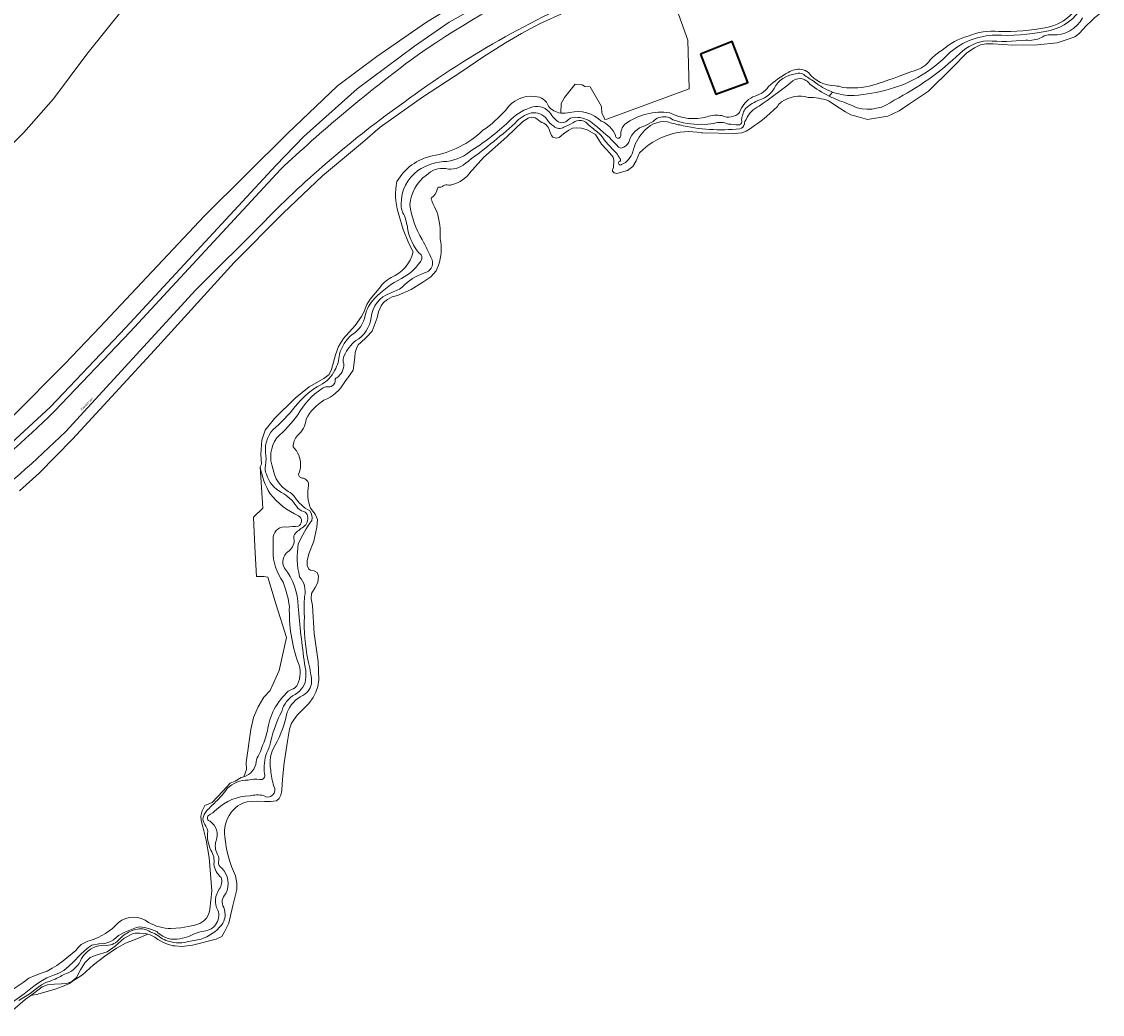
# Model space of a CAD drawing. Header units: metres. Extents: x 197700 to 204338, y 317132 to 325229.
# Tile 463 of 656: x 201650 to 201829, y 318460 to 318624. Entities that reach past the tile are written whole.
import ezdxf
from ezdxf.enums import TextEntityAlignment as Align

# ---------------------------------------------------------------- set-up
doc = ezdxf.new("R2010")
doc.units = ezdxf.units.M
for name, color, linetype, lineweight in [('B-WE-GR-BEPLANTING_CULTUUR_BOSPLANTSOEN-GV', 90, 'Continuous', 18), ('B-WE-GR-BOS_LOOF-GV', 40, 'Continuous', 13), ('B-WE-GR-GRAS-GV', 60, 'Continuous', 13), ('B-WE-IE-TERREINAFSCHEIDING_KUNSTMATIG_HEKWERK-G', 20, 'IE-TERREINAFSCHEIDING-KUNSTMATIG', 18), ('B-WE-OG-BEBOUWING-GV', 7, 'Continuous', 35), ('B-WE-OG-TERREIN_CULTUURSCHEIDING-GV', 7, 'Continuous', 18), ('B-WE-OG-TERREIN_ERF-GV', 7, 'Continuous', 18), ('B-WE-OG-TOPOGRAFIE-T18', 10, 'Continuous', 18), ('B-WE-OG-WATER-GV', 130, 'Continuous', 18), ('B-WE-OG-WATER_GREPPEL-GV', 160, 'Continuous', 18), ('B-WE-OG-WATER_SLOOT-GV', 120, 'Continuous', 18), ('B-WE-VH-VERHARDING_ASFALT-GV', 252, 'Continuous', 18)]:
    doc.layers.add(name, color=color, linetype=linetype, lineweight=lineweight)
doc.styles.add('NLCS-ISO-M200-T18', font='NLCS-ISO.ttf', dxfattribs={"height": 0.36})
doc.linetypes.add('IE-TERREINAFSCHEIDING-KUNSTMATIG', pattern='A,4,[82,NLCS.SHX,S=0.75,R=90,X=0,Y=0],4,-2', length=10)

msp = doc.modelspace()

# ---------------------------------------------------------------- linework, layer by layer
at = {"layer": 'B-WE-GR-BEPLANTING_CULTUUR_BOSPLANTSOEN-GV'}
for points in [[(201648.708, 318558.966), (201657.428, 318567.706), (201663.257, 318573.818), (201680.572, 318592.255), (201694.369, 318605.914), (201702.622, 318613.803), (201709.134, 318618.665), (201717.384, 318624.341), (201726.218, 318629.727)], [(201726.218, 318629.727), (201717.384, 318624.341), (201709.134, 318618.665), (201702.622, 318613.803), (201694.369, 318605.914), (201680.572, 318592.255), (201663.257, 318573.818), (201657.428, 318567.706), (201648.708, 318558.966)], [(201646.32, 318552.597), (201655.046, 318560.581), (201667.553, 318573.738), (201692.439, 318600.614), (201697.076, 318605.392), (201705.897, 318613.296), (201715.39, 318620.381), (201721.17, 318624.312), (201728.786, 318628.64)], [(201667.38, 318626.902), (201661.077, 318619.022), (201655.546, 318611.616), (201650.631, 318606.066), (201646.385, 318601.824)]]:
    msp.add_lwpolyline(points, dxfattribs=at)
at = {"layer": 'B-WE-GR-BOS_LOOF-GV'}
for points in [[(201689.82, 318550.644), (201690.265, 318543.806), (201688.722, 318542.306), (201688.957, 318537.4), (201689.192, 318532.494), (201690.413, 318532.498), (201691.099, 318532.374), (201692.466, 318527.784), (201694.159, 318522.387), (201692.995, 318516.883), (201691.486, 318513.606), (201690.42, 318512.48), (201689.477, 318510.866), (201688.695, 318509.095), (201688.274, 318507.144), (201687.509, 318501.654), (201687.56, 318500.51), (201687.1, 318499.31)], [(201691.948, 318536.759), (201691.982, 318539.041)]]:
    msp.add_lwpolyline(points, dxfattribs=at)
for points in [[(201691.464, 318546.197, -0.0947186), (201689.82, 318550.644)], [(201696.18, 318542.547, -0.1210115), (201691.464, 318546.197)], [(201696.128, 318540.8, 0.5975612), (201696.18, 318542.547)], [(201691.982, 318539.041, -0.4460552), (201694.226, 318540.645)], [(201694.226, 318540.645, -0.0362085), (201696.128, 318540.8)], [(201693.635, 318531.551, -0.1605384), (201691.948, 318536.759)], [(201694.663, 318527.502, 0.0545197), (201693.635, 318531.551)], [(201696.098, 318518.241, -0.0923311), (201694.663, 318527.502)], [(201696.023, 318514.606, 0.2104839), (201696.098, 318518.241)], [(201695.332, 318513.878, 0.1375317), (201696.023, 318514.606)], [(201691.026, 318506.891, -0.1802471), (201694.466, 318513.462)], [(201694.466, 318513.462, -0.0596049), (201695.332, 318513.878)], [(201689.645, 318503.033, 0.0352946), (201691.026, 318506.891)], [(201689.176, 318501.749, -0.1441879), (201689.645, 318503.033)], [(201687.1, 318499.31, 0.3061334), (201689.176, 318501.749)]]:
    msp.add_lwpolyline(points, format="xyb", dxfattribs=at)
at = {"layer": 'B-WE-GR-GRAS-GV'}
for points in [[(201739.63, 318609.274), (201739.716, 318610.854), (201740.27, 318611.871), (201741.164, 318612.96), (201742.057, 318614.049), (201743.168, 318613.965), (201743.615, 318613.676), (201744.527, 318613.615), (201746.38, 318610.353), (201746.48, 318609.283), (201746.721, 318608.757), (201746.961, 318608.231), (201746.976, 318608.208), (201747.306, 318608.26), (201760.932, 318613.288), (201760.728, 318621.341), (201756.533, 318633.108)], [(201740.29, 318625.927), (201736.128, 318624.05), (201733.13, 318622.467), (201730.51, 318620.908), (201726.735, 318618.557), (201723.242, 318616.175), (201716.7, 318611.888), (201709.726, 318606.928), (201706.754, 318604.384), (201700.143, 318598.858), (201693.621, 318592.713), (201685.528, 318584.509), (201672.297, 318570.015), (201658.72, 318555.249), (201653.173, 318549.596), (201649.944, 318546.672)], [(201715.173, 318586.27), (201714.463, 318587.658), (201713.518, 318589.968), (201712.717, 318592.805)], [(201675.028, 318474.144), (201676.67, 318474.262), (201677.902, 318474.464), (201678.987, 318474.718), (201679.805, 318474.995), (201680.466, 318475.406), (201680.905, 318475.896), (201681.283, 318476.577), (201681.474, 318477.305), (201681.795, 318480.4), (201681.386, 318485.913), (201680.858, 318488.785), (201680.298, 318491.003), (201680.026, 318492.043), (201680.003, 318492.793), (201680.226, 318493.68), (201680.643, 318494.558), (201681.854, 318495.03), (201683.641, 318496.892), (201684.863, 318498.218), (201685.651, 318498.569), (201686.648, 318499.19), (201687.1, 318499.31), (201687.56, 318500.51), (201687.509, 318501.654), (201688.274, 318507.144), (201688.695, 318509.095), (201689.477, 318510.866), (201690.42, 318512.48), (201691.486, 318513.606), (201692.995, 318516.883), (201694.159, 318522.387), (201692.466, 318527.784), (201691.099, 318532.374), (201690.413, 318532.498), (201689.192, 318532.494), (201688.957, 318537.4), (201688.722, 318542.306), (201690.265, 318543.806), (201689.82, 318550.644), (201690.057, 318551.118), (201689.929, 318552.749), (201690.082, 318555.099), (201690.672, 318556.718), (201692.173, 318558.671), (201695.598, 318562.041), (201697.923, 318563.909), (201700.37, 318565.298), (201701.249, 318565.976), (201701.634, 318566.801), (201702.31, 318569.212), (201702.797, 318570.576), (201703.643, 318571.942), (201705.545, 318574.096), (201706.614, 318575.583), (201707, 318576.304), (201707.236, 318576.838), (201707.478, 318577.569), (201708.064, 318578.411), (201709.543, 318580.229)], [(201647.216, 318462.997), (201650.53, 318465.227), (201651.487, 318465.902), (201652.501, 318466.371), (201653.519, 318466.736), (201654.51, 318467.116), (201655.326, 318467.567), (201656.092, 318468.026), (201657.173, 318468.79), (201659.246, 318470.538), (201659.682, 318471.044), (201660.064, 318471.431)]]:
    msp.add_lwpolyline(points, dxfattribs=at)
for points in [[(201730.548, 318609.775, -0.288121), (201735.368, 318612.018)], [(201735.368, 318612.018, -0.323972), (201737.591, 318610.396)], [(201726.738, 318606.419, 0.0591079), (201730.548, 318609.775)], [(201737.591, 318610.396, 0.176406), (201739.63, 318609.274)], [(201718.322, 318602.169, 0.1506479), (201726.738, 318606.419)], [(201712.5, 318597.927, -0.2156401), (201718.322, 318602.169)], [(201712.717, 318592.805, -0.1313733), (201712.5, 318597.927)], [(201711.522, 318582.027, 0.2494838), (201715.173, 318586.27)], [(201709.543, 318580.229, -0.1187452), (201711.522, 318582.027)], [(201661.621, 318472.191, 0.1362719), (201666.336, 318475.163)], [(201666.336, 318475.163, -0.3512159), (201671.313, 318475.163)], [(201671.313, 318475.163, 0.1199866), (201675.028, 318474.144)], [(201660.064, 318471.431, -0.0084275), (201660.256, 318471.55)], [(201660.256, 318471.55, -0.050718), (201661.621, 318472.191)]]:
    msp.add_lwpolyline(points, format="xyb", dxfattribs=at)
msp.add_lwpolyline([(201657.052, 318464.551), (201658.231, 318465.051), (201658.678, 318465.371), (201659.125, 318465.691), (201660.373, 318466.471), (201662.206, 318468.145), (201664.09, 318469.574), (201665.999, 318470.88), (201666.747, 318471.296), (201667.495, 318471.713), (201669.399, 318472.44), (201671.218, 318473.228), (201670.747, 318473.356), (201669.812, 318473.404), (201669.11, 318473.359), (201668.761, 318473.337), (201667.252, 318472.559), (201665.778, 318471.228), (201664.482, 318470.298), (201662.619, 318469.761), (201661.628, 318469.329), (201660.743, 318468.468), (201660.044, 318467.313), (201659.371, 318466.059), (201658.575, 318465.385), (201657.763, 318465.032), (201656.873, 318464.982), (201655.705, 318464.942), (201654.582, 318464.803), (201653.655, 318464.504), (201652.467, 318463.564), (201651.793, 318463.063), (201652.946, 318463.281), (201655.861, 318464.096)], close=True, dxfattribs=at)
at = {"layer": 'B-WE-IE-TERREINAFSCHEIDING_KUNSTMATIG_HEKWERK-G'}
for points in [[(201736.128, 318624.05), (201740.29, 318625.927)], [(201733.13, 318622.467), (201736.128, 318624.05)], [(201730.51, 318620.908), (201733.13, 318622.467)], [(201726.735, 318618.557), (201730.51, 318620.908)], [(201723.242, 318616.175), (201726.735, 318618.557)], [(201716.7, 318611.888), (201723.242, 318616.175)], [(201709.726, 318606.928), (201716.7, 318611.888)], [(201706.754, 318604.384), (201709.726, 318606.928)], [(201700.143, 318598.858), (201706.754, 318604.384)], [(201693.621, 318592.713), (201700.143, 318598.858)], [(201685.528, 318584.509), (201693.621, 318592.713)], [(201672.297, 318570.015), (201685.528, 318584.509)], [(201658.72, 318555.249), (201672.297, 318570.015)], [(201653.173, 318549.596), (201658.72, 318555.249)], [(201649.944, 318546.672), (201653.173, 318549.596)]]:
    msp.add_lwpolyline(points, dxfattribs=at)
at = {"layer": 'B-WE-OG-BEBOUWING-GV'}
msp.add_lwpolyline([(201762.831, 318619.061), (201765.368, 318612.385), (201770.666, 318614.36), (201768.048, 318621.125)], close=True, dxfattribs=at)
at = {"layer": 'B-WE-OG-TERREIN_CULTUURSCHEIDING-GV'}
for points in [[(201714.623, 318617.942, -0.0552315), (201738.963, 318631.764)], [(201746.291, 318629.628, 0.060097), (201713.619, 318611.039)], [(201693.173, 318599.935, -0.0268822), (201714.623, 318617.942)], [(201713.619, 318611.039, 0.044306), (201690.513, 318591.332)], [(201622.606, 318534.591, 0.0626258), (201655.747, 318559.868)], [(201657.55, 318556.478, -0.0651901), (201624.701, 318531.57)]]:
    msp.add_lwpolyline(points, format="xyb", dxfattribs=at)
for points in [[(201728.786, 318628.64), (201721.17, 318624.312), (201715.39, 318620.381), (201705.897, 318613.296), (201697.076, 318605.392), (201692.439, 318600.614), (201667.553, 318573.738), (201655.046, 318560.581), (201646.32, 318552.597), (201634.595, 318543.484), (201622.103, 318535.456), (201620.682, 318534.649), (201603.992, 318526.212), (201586.614, 318519.3), (201583.006, 318518.151), (201564.359, 318513.292), (201545.352, 318510.118), (201544.741, 318510.011), (201545.056, 318509.641), (201545.806, 318509.167)], [(201646.385, 318601.824), (201650.631, 318606.066), (201655.546, 318611.616), (201661.077, 318619.022), (201667.38, 318626.902)], [(201649.944, 318546.672), (201653.173, 318549.596), (201658.72, 318555.249), (201672.297, 318570.015), (201685.528, 318584.509), (201693.621, 318592.713), (201700.143, 318598.858), (201706.754, 318604.384), (201709.726, 318606.928), (201716.7, 318611.888), (201723.242, 318616.175), (201726.735, 318618.557), (201730.51, 318620.908), (201733.13, 318622.467), (201736.128, 318624.05), (201740.29, 318625.927)], [(201655.747, 318559.868), (201668.278, 318573.049), (201693.173, 318599.935)], [(201690.513, 318591.332), (201679.166, 318579.991), (201657.55, 318556.478)]]:
    msp.add_lwpolyline(points, dxfattribs=at)
at = {"layer": 'B-WE-OG-TERREIN_ERF-GV'}
msp.add_lwpolyline([(201756.533, 318633.108), (201760.728, 318621.341), (201760.932, 318613.288), (201747.306, 318608.26), (201746.976, 318608.208), (201746.961, 318608.231), (201746.721, 318608.757), (201746.48, 318609.283), (201746.38, 318610.353), (201744.527, 318613.615), (201743.615, 318613.676), (201743.168, 318613.965), (201742.057, 318614.049), (201741.164, 318612.96), (201740.27, 318611.871), (201739.716, 318610.854), (201739.63, 318609.274)], dxfattribs=at)
for points in [[(201820.214, 318623.471, 0.1631887), (201824.385, 318625.737)], [(201802.885, 318619.695, -0.1180697), (201807.173, 318622.031)], [(201807.173, 318622.031, -0.1248921), (201812.235, 318622.805)], [(201812.235, 318622.805, 0.0554381), (201820.214, 318623.471)], [(201800.885, 318618.095, -0.0771951), (201802.885, 318619.695)], [(201777.359, 318616.006, -0.1876323), (201779.532, 318616.508)], [(201779.532, 318616.508, -0.1113004), (201780.697, 318615.987)], [(201798.383, 318616.354, 0.1780872), (201800.885, 318618.095)], [(201774.08, 318613.674, -0.061392), (201777.359, 318616.006)], [(201780.697, 318615.987, 0.2305519), (201785.172, 318613.777)], [(201791.375, 318613.877, 0.0112019), (201798.383, 318616.354)], [(201771.508, 318611.983, 0.1878868), (201774.08, 318613.674)], [(201785.172, 318613.777, -0.0870753), (201786.367, 318613.539)], [(201786.367, 318613.539, 0.0990754), (201791.375, 318613.877)], [(201769.284, 318609.392, -0.1845566), (201771.508, 318611.983)], [(201739.63, 318609.274, 0.1138914), (201741.156, 318609.386)], [(201741.156, 318609.386, -0.2505783), (201746.367, 318607.926)], [(201750.29, 318607.426, -0.1975277), (201757.745, 318609.333)], [(201757.745, 318609.333, 0.192175), (201763.894, 318608.647)], [(201766.34, 318608.845, 0.328898), (201769.284, 318609.392)], [(201746.367, 318607.926, -0.2124615), (201748.709, 318605.552)], [(201763.894, 318608.647, -0.1367132), (201766.34, 318608.845)], [(201749.598, 318605.606, -0.2154253), (201750.29, 318607.426)], [(201748.709, 318605.552, 1.0615836), (201749.598, 318605.606)]]:
    msp.add_lwpolyline(points, format="xyb", dxfattribs=at)
at = {"layer": 'B-WE-OG-WATER-GV'}
for points in [[(201778.536, 318615.79, 0.2576627), (201775.04, 318613.326)], [(201777.747, 318614.3, -0.5045384), (201780.951, 318614.039)], [(201780.307, 318615.358, 0.278198), (201778.536, 318615.79)], [(201782.141, 318614.128, 0.0135575), (201780.307, 318615.358)], [(201772.539, 318610.432, 0.012268), (201777.747, 318614.3)], [(201775.04, 318613.326, -0.0409737), (201774.547, 318612.71)], [(201780.951, 318614.039, 0.0458239), (201784.144, 318612.084)], [(201784.701, 318612.762, -0.0716032), (201782.141, 318614.128)], [(201772.641, 318611.493, 0.0956406), (201770.284, 318610.013)], [(201774.547, 318612.71, -0.142412), (201772.641, 318611.493)], [(201735.01, 318610.283, 0.1306702), (201731.397, 318608.224)], [(201732.077, 318607.611, -0.1592939), (201734.78, 318609.304)], [(201734.78, 318609.304, -0.2616244), (201737.341, 318608.276)], [(201737.973, 318609.165, 0.3122539), (201735.01, 318610.283)], [(201770.284, 318610.013, 0.1378772), (201769.9, 318609.244)], [(201770.393, 318608.232, -0.1799251), (201772.539, 318610.432)], [(201723.79, 318600.942, 0.0275863), (201732.077, 318607.611)], [(201731.397, 318608.224, -0.0536626), (201724.924, 318603.135)], [(201737.341, 318608.276, 0.1275854), (201738.502, 318607.085)], [(201738.777, 318608.189, -0.0852489), (201737.973, 318609.165)], [(201740.906, 318608.204, -0.5040049), (201738.777, 318608.189)], [(201740.17, 318606.965, 0.0575503), (201741.635, 318607.669)], [(201742.501, 318608.564, 0.1909172), (201740.906, 318608.204)], [(201741.635, 318607.669, -0.4365743), (201744.33, 318607.207)], [(201745.21, 318607.372, 0.1689944), (201742.501, 318608.564)], [(201753.194, 318605.987, -0.2662054), (201757.337, 318607.839)], [(201754.965, 318607.891, -0.0154547), (201753.566, 318607.142)], [(201755.917, 318608.545, 0.1181662), (201754.965, 318607.891)], [(201758.238, 318608.178, 0.2410182), (201755.917, 318608.545)], [(201757.337, 318607.839, 0.0347565), (201759.347, 318607.298)], [(201762.985, 318607.411, -0.0996609), (201758.238, 318608.178)], [(201765.034, 318607.552, -0.0669815), (201762.985, 318607.411)], [(201767.431, 318607.463, 0.1823544), (201765.034, 318607.552)], [(201769.646, 318607.949, -0.541372), (201769.05, 318607.328)], [(201769.773, 318608.801, 0.1702539), (201769.646, 318607.949)], [(201769.9, 318609.244, -0.0479901), (201769.773, 318608.801)], [(201770.11, 318607.475, -0.1861147), (201770.393, 318608.232)], [(201738.502, 318607.085, 0.3643495), (201740.17, 318606.965)], [(201744.33, 318607.207, -0.0288939), (201746.256, 318605.669)], [(201749.014, 318603.89, 0.0337339), (201745.21, 318607.372)], [(201753.566, 318607.142, 0.2647703), (201751.064, 318604.788)], [(201751.618, 318602.865, -0.1378478), (201753.194, 318605.987)], [(201759.347, 318607.298, 0.0834701), (201769.325, 318606.673)], [(201769.05, 318607.328, -0.0267344), (201767.431, 318607.463)], [(201769.325, 318606.673, 0.3156415), (201770.11, 318607.475)], [(201746.256, 318605.669, 0.0438643), (201748.887, 318602.619)], [(201751.064, 318604.788, -0.1954587), (201750.086, 318603.637)], [(201724.924, 318603.135, -0.1405792), (201720.781, 318601.258)], [(201748.887, 318602.619, -0.0195454), (201749.455, 318601.77)], [(201750.086, 318603.637, -0.5108694), (201749.014, 318603.89)], [(201749.738, 318600.727, 0.2031436), (201751.618, 318602.865)], [(201720.781, 318601.258, 0.14154), (201715.94, 318599.752)], [(201720.585, 318600.082, 0.260739), (201723.79, 318600.942)], [(201749.277, 318601.189, 0.8439868), (201749.738, 318600.727)], [(201749.455, 318601.77, -0.6678764), (201749.277, 318601.189)], [(201715.94, 318599.752, 0.2388192), (201713.178, 318594.224)], [(201714.645, 318594.111, -0.2142353), (201717.368, 318598.992)], [(201717.368, 318598.992, -0.2235413), (201720.585, 318600.082)], [(201713.178, 318594.224, 0.1424587), (201713.738, 318592.23)], [(201716.679, 318588.307, -0.1091334), (201714.645, 318594.111)], [(201713.738, 318592.23, -0.0552941), (201714.311, 318589.909)], [(201714.311, 318589.909, 0.1300973), (201716.187, 318586.051)], [(201718.319, 318584.954, 0.0149866), (201716.679, 318588.307)], [(201716.187, 318586.051, -0.5200307), (201716.326, 318584.595)], [(201716.326, 318584.595, -0.1348859), (201713.252, 318581.883)], [(201717.069, 318582.79, 0.4325076), (201718.319, 318584.954)], [(201713.366, 318580.411, -0.1275987), (201717.069, 318582.79)], [(201713.252, 318581.883, 0.0840979), (201708.732, 318578.484)], [(201708.21, 318575.388, -0.2815717), (201711.362, 318579.455)], [(201711.362, 318579.455, 0.0680818), (201713.366, 318580.411)], [(201708.732, 318578.484, 0.1326963), (201707.202, 318575.741)], [(201707.202, 318575.741, -0.21206), (201705.091, 318572.56)], [(201705.656, 318571.567, 0.2409021), (201708.21, 318575.388)], [(201705.091, 318572.56, 0.1695225), (201702.966, 318569.263)], [(201703.754, 318569.129, -0.0992156), (201705.656, 318571.567)], [(201702.966, 318569.263, -0.1092979), (201702.201, 318566.67)], [(201703.692, 318567.699, -0.2054529), (201703.754, 318569.129)], [(201702.201, 318566.67, -0.1734746), (201699.759, 318564.212)], [(201702.554, 318565.426, 0.2457773), (201703.692, 318567.699)], [(201700.937, 318563.933, 0.4168251), (201702.257, 318564.79)], [(201702.257, 318564.79, -0.4102929), (201702.554, 318565.426)], [(201699.759, 318564.212, 0.0871153), (201696.048, 318561.169)], [(201696.078, 318559.281, -0.1257519), (201700.09, 318563.635)], [(201700.09, 318563.635, -0.1229378), (201700.937, 318563.933)], [(201696.048, 318561.169, -0.0429105), (201692.419, 318557.217)], [(201692.569, 318555.435, 0.0441759), (201696.078, 318559.281)], [(201692.419, 318557.217, 0.2574418), (201690.711, 318553.079)], [(201691.938, 318550.355, -0.2535934), (201692.569, 318555.435)], [(201690.711, 318553.079, -0.074536), (201690.702, 318550.865)], [(201690.702, 318550.865, 0.1961339), (201690.85, 318549.439)], [(201694.481, 318546.569, -0.2203251), (201691.938, 318550.355)], [(201690.85, 318549.439, 0.2126151), (201693.377, 318546.415)], [(201693.377, 318546.415, -0.1210909), (201695.836, 318544.148)], [(201695.547, 318545.63, 0.1100678), (201694.481, 318546.569)], [(201698.026, 318543.352, -0.122595), (201695.547, 318545.63)], [(201695.836, 318544.148, 0.2040672), (201697.058, 318543.255)], [(201697.058, 318543.255, -0.2485347), (201697.677, 318542.524)], [(201698.361, 318541.758, 0.2650048), (201698.026, 318543.352)], [(201696.144, 318537.903, -0.0428138), (201698.361, 318541.758)], [(201697.677, 318542.524, -0.3156621), (201696.977, 318540.707)], [(201695.496, 318539.466, 0.2051639), (201695.457, 318538.497)], [(201696.977, 318540.707, 0.057062), (201695.496, 318539.466)], [(201695.457, 318538.497, -0.2369736), (201694.425, 318536.587)], [(201696.352, 318532.454, -0.1056866), (201696.144, 318537.903)], [(201694.425, 318536.587, 0.3744968), (201693.826, 318533.884)], [(201693.826, 318533.884, -0.1691875), (201696.099, 318527.541)], [(201697.181, 318529.196, 0.2425473), (201696.352, 318532.454)], [(201697.149, 318525.833, -0.0315026), (201697.181, 318529.196)], [(201696.099, 318527.541, 0.0123503), (201697.179, 318518.008)], [(201697.733, 318518.705, -0.0611248), (201697.149, 318525.833)], [(201697.179, 318518.008, -0.0745095), (201697.405, 318515.815)], [(201698.343, 318515.085, 0.0426342), (201697.733, 318518.705)], [(201697.405, 318515.815, -0.2666729), (201695.6, 318512.957)], [(201696.895, 318512.77, 0.26844), (201698.343, 318515.085)], [(201695.6, 318512.957, 0.206009), (201693.386, 318510.115)], [(201694.316, 318509.981, -0.199017), (201696.895, 318512.77)], [(201693.386, 318510.115, 0.0614843), (201691.588, 318505.239)], [(201692.303, 318504.521, 0.0718403), (201694.316, 318509.981)], [(201691.588, 318505.239, -0.0899767), (201690.914, 318503.326)], [(201691.591, 318500.39, -0.201858), (201692.303, 318504.521)], [(201690.914, 318503.326, 0.1226828), (201690.539, 318499.782)], [(201692.098, 318497.737, -0.0769488), (201691.591, 318500.39)], [(201687.824, 318498.762, 0.2061784), (201684.37, 318497.332)], [(201689.75, 318498.873, 0.0928105), (201687.824, 318498.762)], [(201690.539, 318499.782, -0.669094), (201689.75, 318498.873)], [(201684.37, 318497.332, -0.0338301), (201682.435, 318495.127)], [(201690.379, 318496.172, 0.8142311), (201692.098, 318497.737)], [(201682.435, 318495.127, 0.0044682), (201680.976, 318493.697)], [(201682.583, 318493.884, -0.1872015), (201688.086, 318496.12)], [(201688.086, 318496.12, -0.1204137), (201690.379, 318496.172)], [(201680.976, 318493.697, 0.1479253), (201680.307, 318492.355)], [(201681.515, 318491.928, -0.6037445), (201681.228, 318492.867)], [(201681.228, 318492.867, 0.0773235), (201682.583, 318493.884)], [(201680.307, 318492.355, 0.1345386), (201680.829, 318491.107)], [(201680.829, 318491.107, -0.0612493), (201681.141, 318490.273)], [(201682.504, 318488.703, 0.3497973), (201681.515, 318491.928)], [(201681.141, 318490.273, 0.1523623), (201681.666, 318487.151)], [(201682.742, 318486.402, -0.2006586), (201682.504, 318488.703)], [(201681.666, 318487.151, -0.1759577), (201682.143, 318484.797)], [(201682.91, 318485.167, 0.2218328), (201682.742, 318486.402)], [(201682.143, 318484.797, 0.1788479), (201683.335, 318482.622)], [(201683.448, 318484.18, -0.3267337), (201682.91, 318485.167)], [(201684.103, 318479.931, 0.3314588), (201683.448, 318484.18)], [(201683.335, 318482.622, -0.2419257), (201683.045, 318480.687)], [(201683.045, 318480.687, 0.2851315), (201682.788, 318477.212)], [(201683.775, 318477.637, -0.3498116), (201684.103, 318479.931)], [(201682.788, 318477.212, -0.2695919), (201682.39, 318474.753)], [(201683.388, 318474.693, 0.2769602), (201683.775, 318477.637)], [(201666.539, 318472.453, -0.063894), (201667.546, 318473.264)], [(201667.546, 318473.264, -0.0994978), (201669.472, 318474.073)], [(201669.472, 318474.073, -0.1797902), (201671.603, 318473.626)], [(201671.603, 318473.626, 0.0872453), (201672.033, 318473.436)], [(201672.033, 318473.436, -0.1100874), (201673.061, 318472.806)], [(201672.882, 318473.466, -0.0144479), (201672.709, 318473.634)], [(201676.479, 318472.429, -0.2348729), (201672.882, 318473.466)], [(201680.827, 318473.799, 0.1072809), (201678.013, 318472.816)], [(201680.038, 318472.399, 0.1322534), (201683.388, 318474.693)], [(201682.39, 318474.753, -0.2065093), (201680.827, 318473.799)], [(201661.118, 318470.272, -0.2247513), (201664.374, 318471.347)], [(201664.374, 318471.347, 0.2301512), (201666.539, 318472.453)], [(201673.061, 318472.806, 0.0559835), (201674.192, 318472.194)], [(201674.192, 318472.194, 0.1565213), (201677.692, 318471.936)], [(201678.013, 318472.816, 0.007051), (201676.479, 318472.429)], [(201677.692, 318471.936, -0.0017167), (201680.038, 318472.399)], [(201660.211, 318469.213, -0.077717), (201661.118, 318470.272)], [(201657.694, 318466.679, 0.2175755), (201660.211, 318469.213)], [(201654.306, 318465.193, 0.0486197), (201656.705, 318466.211)], [(201656.705, 318466.211, -0.1042918), (201657.694, 318466.679)]]:
    msp.add_lwpolyline(points, format="xyb", dxfattribs=at)
for points in [[(201784.144, 318612.084), (201784.701, 318612.762)], [(201672.709, 318473.634), (201671.796, 318473.997), (201671.289, 318474.186), (201670.659, 318474.328), (201669.859, 318474.44), (201669.312, 318474.339), (201667.382, 318473.556), (201666.339, 318472.993), (201665.499, 318472.302), (201664.92, 318471.927), (201664.094, 318471.685), (201663.1, 318471.626), (201661.908, 318471.379), (201661.39, 318471.046), (201660.742, 318470.5), (201659.978, 318469.82), (201658.878, 318468.653), (201658.118, 318467.917), (201657.288, 318467.211), (201656.427, 318466.741), (201655.566, 318466.409), (201654.471, 318465.958), (201653.4, 318465.362), (201652.508, 318464.79), (201651.799, 318464.212), (201650.687, 318463.35), (201647.235, 318460.852)], [(201649.816, 318462.213), (201651.687, 318463.367), (201652.721, 318464.233), (201653.556, 318464.8), (201654.306, 318465.193)]]:
    msp.add_lwpolyline(points, dxfattribs=at)
at = {"layer": 'B-WE-OG-WATER_GREPPEL-GV'}
for points in [[(201825.592, 318626.124, -0.1970738), (201819.965, 318622.813)], [(201821.137, 318622.213, 0.301921), (201826.113, 318625.081)], [(201811.69, 318622.204, 0.1721544), (201804.184, 318619.341)], [(201819.965, 318622.813, -0.0656462), (201811.69, 318622.204)], [(201819.356, 318621.794, -0.2268029), (201821.137, 318622.213)], [(201805.813, 318619.145, -0.1786565), (201810.346, 318621.257)], [(201810.346, 318621.257, 0.0464836), (201816.758, 318621.355)], [(201816.758, 318621.355, 0.1417575), (201819.356, 318621.794)], [(201794.931, 318611.43, 0.0707732), (201805.813, 318619.145)], [(201804.184, 318619.341, -0.064755), (201798.85, 318615.143)], [(201798.85, 318615.143, -0.1132353), (201787.542, 318612.177)], [(201784.144, 318612.084, 0.0233098), (201785.875, 318611.328)], [(201787.542, 318612.177, -0.0718155), (201784.701, 318612.762)], [(201785.875, 318611.328, -0.0189184), (201788.776, 318610.153)], [(201788.776, 318610.153, 0.237235), (201794.931, 318611.43)]]:
    msp.add_lwpolyline(points, format="xyb", dxfattribs=at)
msp.add_lwpolyline([(201784.701, 318612.762), (201784.144, 318612.084)], dxfattribs=at)
at = {"layer": 'B-WE-OG-WATER_SLOOT-GV'}
for points in [[(201819.965, 318622.813, 0.1970738), (201825.592, 318626.124)], [(201824.385, 318625.737, -0.1631887), (201820.214, 318623.471)], [(201826.279, 318623.224, -0.0339157), (201829.427, 318626.121)], [(201826.113, 318625.081, -0.301921), (201821.137, 318622.213)], [(201807.173, 318622.031, 0.1180697), (201802.885, 318619.695)], [(201804.184, 318619.341, -0.1721544), (201811.69, 318622.204)], [(201812.235, 318622.805, 0.1248921), (201807.173, 318622.031)], [(201811.69, 318622.204, 0.0656462), (201819.965, 318622.813)], [(201820.214, 318623.471, -0.0554381), (201812.235, 318622.805)], [(201821.137, 318622.213, 0.2268029), (201819.356, 318621.794)], [(201810.346, 318621.257, 0.1786565), (201805.813, 318619.145)], [(201816.758, 318621.355, -0.0464836), (201810.346, 318621.257)], [(201819.356, 318621.794, -0.1417575), (201816.758, 318621.355)], [(201805.813, 318619.145, -0.0707732), (201794.931, 318611.43)], [(201798.85, 318615.143, 0.064755), (201804.184, 318619.341)], [(201802.885, 318619.695, 0.0771951), (201800.885, 318618.095)], [(201779.532, 318616.508, 0.1876323), (201777.359, 318616.006)], [(201780.697, 318615.987, 0.1113004), (201779.532, 318616.508)], [(201800.885, 318618.095, -0.1780872), (201798.383, 318616.354)], [(201777.359, 318616.006, 0.061392), (201774.08, 318613.674)], [(201775.04, 318613.326, -0.2576627), (201778.536, 318615.79)], [(201780.951, 318614.039, 0.5045384), (201777.747, 318614.3)], [(201778.536, 318615.79, -0.278198), (201780.307, 318615.358)], [(201780.307, 318615.358, -0.0135575), (201782.141, 318614.128)], [(201785.172, 318613.777, -0.2305519), (201780.697, 318615.987)], [(201787.542, 318612.177, 0.1132353), (201798.85, 318615.143)], [(201798.383, 318616.354, -0.0112019), (201791.375, 318613.877)], [(201774.08, 318613.674, -0.1878868), (201771.508, 318611.983)], [(201777.747, 318614.3, -0.012268), (201772.539, 318610.432)], [(201774.547, 318612.71, 0.0409737), (201775.04, 318613.326)], [(201784.144, 318612.084, -0.0458239), (201780.951, 318614.039)], [(201782.141, 318614.128, 0.0716032), (201784.701, 318612.762)], [(201786.367, 318613.539, 0.0870753), (201785.172, 318613.777)], [(201791.375, 318613.877, -0.0990754), (201786.367, 318613.539)], [(201735.368, 318612.018, 0.288121), (201730.548, 318609.775)], [(201737.591, 318610.396, 0.323972), (201735.368, 318612.018)], [(201771.508, 318611.983, 0.1845566), (201769.284, 318609.392)], [(201770.284, 318610.013, -0.0956406), (201772.641, 318611.493)], [(201772.641, 318611.493, 0.142412), (201774.547, 318612.71)], [(201775.559, 318610.359, -0.1004016), (201776.259, 318611.126)], [(201776.259, 318611.126, -0.2301261), (201780.677, 318611.864)], [(201780.677, 318611.864, -0.0922547), (201784.04, 318611.306)], [(201785.875, 318611.328, -0.0233098), (201784.144, 318612.084)], [(201784.701, 318612.762, 0.0718155), (201787.542, 318612.177)], [(201788.776, 318610.153, 0.0189184), (201785.875, 318611.328)], [(201794.931, 318611.43, -0.237235), (201788.776, 318610.153)], [(201730.548, 318609.775, -0.0591079), (201726.738, 318606.419)], [(201731.397, 318608.224, -0.1306702), (201735.01, 318610.283)], [(201734.78, 318609.304, 0.1592939), (201732.077, 318607.611)], [(201737.341, 318608.276, 0.2616244), (201734.78, 318609.304)], [(201735.01, 318610.283, -0.3122539), (201737.973, 318609.165)], [(201739.63, 318609.274, -0.176406), (201737.591, 318610.396)], [(201741.156, 318609.386, -0.1138914), (201739.63, 318609.274)], [(201746.367, 318607.926, 0.2505783), (201741.156, 318609.386)], [(201757.745, 318609.333, 0.1975277), (201750.29, 318607.426)], [(201763.894, 318608.647, -0.192175), (201757.745, 318609.333)], [(201769.284, 318609.392, -0.328898), (201766.34, 318608.845)], [(201769.9, 318609.244, -0.1378772), (201770.284, 318610.013)], [(201770.392, 318606.301, 0.0586188), (201775.559, 318610.359)], [(201772.539, 318610.432, 0.1799251), (201770.393, 318608.232)], [(201732.077, 318607.611, -0.0275863), (201723.79, 318600.942)], [(201724.924, 318603.135, 0.0536626), (201731.397, 318608.224)], [(201734.449, 318608.517, -0.2234772), (201735.672, 318608.323)], [(201735.672, 318608.323, 0.1081159), (201736.846, 318607.582)], [(201736.846, 318607.582, -0.251489), (201737.856, 318606.191)], [(201738.502, 318607.085, -0.1275854), (201737.341, 318608.276)], [(201737.973, 318609.165, 0.0852489), (201738.777, 318608.189)], [(201738.777, 318608.189, 0.5040049), (201740.906, 318608.204)], [(201741.635, 318607.669, -0.0575503), (201740.17, 318606.965)], [(201740.906, 318608.204, -0.1909172), (201742.501, 318608.564)], [(201744.33, 318607.207, 0.4365743), (201741.635, 318607.669)], [(201742.501, 318608.564, -0.1689944), (201745.21, 318607.372)], [(201748.709, 318605.552, 0.2124615), (201746.367, 318607.926)], [(201757.337, 318607.839, 0.2662054), (201753.194, 318605.987)], [(201753.566, 318607.142, 0.0154547), (201754.965, 318607.891)], [(201754.965, 318607.891, -0.1181662), (201755.917, 318608.545)], [(201755.917, 318608.545, -0.2410182), (201758.238, 318608.178)], [(201759.347, 318607.298, -0.0347565), (201757.337, 318607.839)], [(201758.238, 318608.178, 0.0996609), (201762.985, 318607.411)], [(201762.985, 318607.411, 0.0669815), (201765.034, 318607.552)], [(201766.34, 318608.845, 0.1367132), (201763.894, 318608.647)], [(201765.034, 318607.552, -0.1823544), (201767.431, 318607.463)], [(201769.05, 318607.328, 0.541372), (201769.646, 318607.949)], [(201769.646, 318607.949, -0.1702539), (201769.773, 318608.801)], [(201769.773, 318608.801, 0.0479901), (201769.9, 318609.244)], [(201770.393, 318608.232, 0.1861147), (201770.11, 318607.475)], [(201726.738, 318606.419, -0.1506479), (201718.322, 318602.169)], [(201740.17, 318606.965, -0.3643495), (201738.502, 318607.085)], [(201746.256, 318605.669, 0.0288939), (201744.33, 318607.207)], [(201745.21, 318607.372, -0.0337339), (201749.014, 318603.89)], [(201750.29, 318607.426, 0.2154253), (201749.598, 318605.606)], [(201751.064, 318604.788, -0.2647703), (201753.566, 318607.142)], [(201753.194, 318605.987, 0.1378478), (201751.618, 318602.865)], [(201752.723, 318602.659, -0.2520708), (201762.977, 318606.026)], [(201769.325, 318606.673, -0.0834701), (201759.347, 318607.298)], [(201767.431, 318607.463, 0.0267344), (201769.05, 318607.328)], [(201770.11, 318607.475, -0.3156415), (201769.325, 318606.673)], [(201748.887, 318602.619, -0.0438643), (201746.256, 318605.669)], [(201749.598, 318605.606, -1.0615836), (201748.709, 318605.552)], [(201750.086, 318603.637, 0.1954587), (201751.064, 318604.788)], [(201718.322, 318602.169, 0.2156401), (201712.5, 318597.927)], [(201720.781, 318601.258, 0.1405792), (201724.924, 318603.135)], [(201749.455, 318601.77, 0.0195454), (201748.887, 318602.619)], [(201749.014, 318603.89, 0.5108694), (201750.086, 318603.637)], [(201751.618, 318602.865, -0.2031436), (201749.738, 318600.727)], [(201715.94, 318599.752, -0.14154), (201720.781, 318601.258)], [(201723.79, 318600.942, -0.260739), (201720.585, 318600.082)], [(201749.738, 318600.727, -0.8439868), (201749.277, 318601.189)], [(201749.277, 318601.189, 0.6678764), (201749.455, 318601.77)], [(201713.178, 318594.224, -0.2388192), (201715.94, 318599.752)], [(201717.368, 318598.992, 0.2142353), (201714.645, 318594.111)], [(201720.585, 318600.082, 0.2235413), (201717.368, 318598.992)], [(201721.628, 318597.416, 0.1889445), (201724.729, 318599.598)], [(201712.5, 318597.927, 0.1313733), (201712.717, 318592.805)], [(201719.177, 318596.632, -0.4481503), (201719.582, 318597.013)], [(201719.582, 318597.013, 0.2850605), (201720.171, 318597.207)], [(201720.171, 318597.207, -0.1772223), (201721.072, 318597.346)], [(201721.072, 318597.346, 0.1700022), (201721.628, 318597.416)], [(201718.181, 318594.992, -0.3799117), (201718.194, 318595.232)], [(201718.342, 318594.591, 0.1241914), (201718.181, 318594.992)], [(201718.194, 318595.232, 0.184092), (201719.177, 318596.632)], [(201713.738, 318592.23, -0.1424587), (201713.178, 318594.224)], [(201714.645, 318594.111, 0.1091334), (201716.679, 318588.307)], [(201719.118, 318592.954, -0.0490732), (201718.342, 318594.591)], [(201714.311, 318589.909, 0.0552941), (201713.738, 318592.23)], [(201719.654, 318588.43, 0.0880488), (201719.118, 318592.954)], [(201716.187, 318586.051, -0.1300973), (201714.311, 318589.909)], [(201716.679, 318588.307, -0.0149866), (201718.319, 318584.954)], [(201719.352, 318584.056, 0.1367911), (201719.654, 318588.43)], [(201715.173, 318586.27, -0.2494838), (201711.522, 318582.027)], [(201716.326, 318584.595, 0.5200307), (201716.187, 318586.051)], [(201713.252, 318581.883, 0.1348859), (201716.326, 318584.595)], [(201718.319, 318584.954, -0.4325076), (201717.069, 318582.79)], [(201717.069, 318582.79, 0.1275987), (201713.366, 318580.411)], [(201708.732, 318578.484, -0.0840979), (201713.252, 318581.883)], [(201711.522, 318582.027, 0.1187452), (201709.543, 318580.229)], [(201711.362, 318579.455, 0.2815717), (201708.21, 318575.388)], [(201713.366, 318580.411, -0.0680818), (201711.362, 318579.455)], [(201707.202, 318575.741, -0.1326963), (201708.732, 318578.484)], [(201705.091, 318572.56, 0.21206), (201707.202, 318575.741)], [(201708.21, 318575.388, -0.2409021), (201705.656, 318571.567)], [(201702.966, 318569.263, -0.1695225), (201705.091, 318572.56)], [(201705.656, 318571.567, 0.0992156), (201703.754, 318569.129)], [(201702.201, 318566.67, 0.1092979), (201702.966, 318569.263)], [(201703.754, 318569.129, 0.2054529), (201703.692, 318567.699)], [(201699.759, 318564.212, 0.1734746), (201702.201, 318566.67)], [(201703.692, 318567.699, -0.2457773), (201702.554, 318565.426)], [(201700.385, 318561.676, 0.1687153), (201703.859, 318564.732)], [(201702.257, 318564.79, -0.4168251), (201700.937, 318563.933)], [(201702.554, 318565.426, 0.4102929), (201702.257, 318564.79)], [(201696.048, 318561.169, -0.0871153), (201699.759, 318564.212)], [(201700.09, 318563.635, 0.1257519), (201696.078, 318559.281)], [(201700.937, 318563.933, 0.1229378), (201700.09, 318563.635)], [(201692.419, 318557.217, 0.0429105), (201696.048, 318561.169)], [(201697.44, 318558.547, -0.1422849), (201700.385, 318561.676)], [(201696.078, 318559.281, -0.0441759), (201692.569, 318555.435)], [(201696.007, 318555.836, 0.1903902), (201697.44, 318558.547)], [(201690.711, 318553.079, -0.2574418), (201692.419, 318557.217)], [(201695.287, 318553.956, -0.1935862), (201696.007, 318555.836)], [(201692.569, 318555.435, 0.2535934), (201691.938, 318550.355)], [(201696.508, 318551.006, 0.2093273), (201695.287, 318553.956)], [(201690.702, 318550.865, 0.074536), (201690.711, 318553.079)], [(201689.82, 318550.644, 0.0947186), (201691.464, 318546.197)], [(201690.85, 318549.439, -0.1961339), (201690.702, 318550.865)], [(201691.938, 318550.355, 0.2203251), (201694.481, 318546.569)], [(201696.173, 318549.434, 0.1035941), (201696.508, 318551.006)], [(201693.377, 318546.415, -0.2126151), (201690.85, 318549.439)], [(201696.783, 318548.801, -0.3675839), (201696.173, 318549.434)], [(201697.851, 318547.575, 0.4305689), (201696.783, 318548.801)], [(201698.177, 318543.82, -0.1454428), (201697.851, 318547.575)], [(201691.464, 318546.197, 0.1210115), (201696.18, 318542.547)], [(201695.836, 318544.148, 0.1210909), (201693.377, 318546.415)], [(201694.481, 318546.569, -0.1100678), (201695.547, 318545.63)], [(201695.547, 318545.63, 0.122595), (201698.026, 318543.352)], [(201697.058, 318543.255, -0.2040672), (201695.836, 318544.148)], [(201697.677, 318542.524, 0.2485347), (201697.058, 318543.255)], [(201698.026, 318543.352, -0.2650048), (201698.361, 318541.758)], [(201696.18, 318542.547, -0.5975612), (201696.128, 318540.8)], [(201698.361, 318541.758, 0.0428138), (201696.144, 318537.903)], [(201696.977, 318540.707, 0.3156621), (201697.677, 318542.524)], [(201694.226, 318540.645, 0.4460552), (201691.982, 318539.041)], [(201696.128, 318540.8, 0.0362085), (201694.226, 318540.645)], [(201695.457, 318538.497, -0.2051639), (201695.496, 318539.466)], [(201695.496, 318539.466, -0.057062), (201696.977, 318540.707)], [(201694.425, 318536.587, 0.2369736), (201695.457, 318538.497)], [(201696.144, 318537.903, 0.1056866), (201696.352, 318532.454)], [(201691.948, 318536.759, 0.1605384), (201693.635, 318531.551)], [(201693.826, 318533.884, -0.3744968), (201694.425, 318536.587)], [(201696.099, 318527.541, 0.1691875), (201693.826, 318533.884)], [(201696.352, 318532.454, -0.2425473), (201697.181, 318529.196)], [(201693.635, 318531.551, -0.0545197), (201694.663, 318527.502)], [(201697.181, 318529.196, 0.0315026), (201697.149, 318525.833)], [(201694.663, 318527.502, 0.0923311), (201696.098, 318518.241)], [(201697.179, 318518.008, -0.0123503), (201696.099, 318527.541)], [(201697.149, 318525.833, 0.0611248), (201697.733, 318518.705)], [(201696.098, 318518.241, -0.2104839), (201696.023, 318514.606)], [(201697.405, 318515.815, 0.0745095), (201697.179, 318518.008)], [(201697.733, 318518.705, -0.0426342), (201698.343, 318515.085)], [(201696.023, 318514.606, -0.1375317), (201695.332, 318513.878)], [(201695.6, 318512.957, 0.2666729), (201697.405, 318515.815)], [(201698.343, 318515.085, -0.26844), (201696.895, 318512.77)], [(201694.466, 318513.462, 0.1802471), (201691.026, 318506.891)], [(201693.386, 318510.115, -0.206009), (201695.6, 318512.957)], [(201696.895, 318512.77, 0.199017), (201694.316, 318509.981)], [(201695.332, 318513.878, 0.0596049), (201694.466, 318513.462)], [(201691.588, 318505.239, -0.0614843), (201693.386, 318510.115)], [(201694.316, 318509.981, -0.0718403), (201692.303, 318504.521)], [(201691.026, 318506.891, -0.0352946), (201689.645, 318503.033)], [(201690.914, 318503.326, 0.0899767), (201691.588, 318505.239)], [(201692.303, 318504.521, 0.201858), (201691.591, 318500.39)], [(201689.645, 318503.033, 0.1441879), (201689.176, 318501.749)], [(201690.539, 318499.782, -0.1226828), (201690.914, 318503.326)], [(201689.176, 318501.749, -0.3061334), (201687.1, 318499.31)], [(201691.591, 318500.39, 0.0769488), (201692.098, 318497.737)], [(201684.37, 318497.332, -0.2061784), (201687.824, 318498.762)], [(201687.824, 318498.762, -0.0928105), (201689.75, 318498.873)], [(201689.75, 318498.873, 0.669094), (201690.539, 318499.782)], [(201682.435, 318495.127, 0.0338301), (201684.37, 318497.332)], [(201692.098, 318497.737, -0.8142311), (201690.379, 318496.172)], [(201680.976, 318493.697, -0.0044682), (201682.435, 318495.127)], [(201688.086, 318496.12, 0.1872015), (201682.583, 318493.884)], [(201684.965, 318493.303, -0.1922019), (201687.649, 318495.125)], [(201690.379, 318496.172, 0.1204137), (201688.086, 318496.12)], [(201680.307, 318492.355, -0.1479253), (201680.976, 318493.697)], [(201681.228, 318492.867, 0.6037445), (201681.515, 318491.928)], [(201682.583, 318493.884, -0.0773235), (201681.228, 318492.867)], [(201683.949, 318489.352, -0.2025585), (201684.965, 318493.303)], [(201680.829, 318491.107, -0.1345386), (201680.307, 318492.355)], [(201681.141, 318490.273, 0.0612493), (201680.829, 318491.107)], [(201681.515, 318491.928, -0.3497973), (201682.504, 318488.703)], [(201681.666, 318487.151, -0.1523623), (201681.141, 318490.273)], [(201685.714, 318482.893, -0.0793775), (201683.949, 318489.352)], [(201682.504, 318488.703, 0.2006586), (201682.742, 318486.402)], [(201682.143, 318484.797, 0.1759577), (201681.666, 318487.151)], [(201682.742, 318486.402, -0.2218328), (201682.91, 318485.167)], [(201683.335, 318482.622, -0.1788479), (201682.143, 318484.797)], [(201682.91, 318485.167, 0.3267337), (201683.448, 318484.18)], [(201683.448, 318484.18, -0.3314588), (201684.103, 318479.931)], [(201683.045, 318480.687, 0.2419257), (201683.335, 318482.622)], [(201682.788, 318477.212, -0.2851315), (201683.045, 318480.687)], [(201684.103, 318479.931, 0.3498116), (201683.775, 318477.637)], [(201682.39, 318474.753, 0.2695919), (201682.788, 318477.212)], [(201683.775, 318477.637, -0.2769602), (201683.388, 318474.693)], [(201666.336, 318475.163, -0.1362719), (201661.621, 318472.191)], [(201671.313, 318475.163, 0.3512159), (201666.336, 318475.163)], [(201675.028, 318474.144, -0.1199866), (201671.313, 318475.163)], [(201667.546, 318473.264, 0.063894), (201666.539, 318472.453)], [(201669.472, 318474.073, 0.0994978), (201667.546, 318473.264)], [(201671.603, 318473.626, 0.1797902), (201669.472, 318474.073)], [(201672.033, 318473.436, -0.0872453), (201671.603, 318473.626)], [(201673.061, 318472.806, 0.1100874), (201672.033, 318473.436)], [(201672.709, 318473.634, 0.0144479), (201672.882, 318473.466)], [(201672.882, 318473.466, 0.2348729), (201676.479, 318472.429)], [(201678.013, 318472.816, -0.1072809), (201680.827, 318473.799)], [(201683.388, 318474.693, -0.1322534), (201680.038, 318472.399)], [(201680.827, 318473.799, 0.2065093), (201682.39, 318474.753)], [(201660.256, 318471.55, 0.0084275), (201660.064, 318471.431)], [(201661.621, 318472.191, 0.050718), (201660.256, 318471.55)], [(201664.374, 318471.347, 0.2247513), (201661.118, 318470.272)], [(201666.539, 318472.453, -0.2301512), (201664.374, 318471.347)], [(201674.192, 318472.194, -0.0559835), (201673.061, 318472.806)], [(201677.692, 318471.936, -0.1565213), (201674.192, 318472.194)], [(201676.479, 318472.429, -0.007051), (201678.013, 318472.816)], [(201680.038, 318472.399, 0.0017167), (201677.692, 318471.936)], [(201661.118, 318470.272, 0.077717), (201660.211, 318469.213)], [(201660.211, 318469.213, -0.2175755), (201657.694, 318466.679)], [(201656.705, 318466.211, -0.0486197), (201654.306, 318465.193)], [(201657.694, 318466.679, 0.1042918), (201656.705, 318466.211)]]:
    msp.add_lwpolyline(points, format="xyb", dxfattribs=at)
for points in [[(201784.04, 318611.306), (201785.791, 318610.144), (201786.857, 318609.481), (201787.728, 318608.969), (201788.965, 318608.635), (201790.505, 318608.228), (201793.865, 318608.777), (201795.721, 318609.634), (201797.311, 318610.715), (201800.615, 318612.893), (201804.496, 318616.7), (201806.947, 318619.265), (201808.241, 318620.097), (201809.205, 318620.593), (201810.186, 318620.731), (201811.33, 318620.736), (201814.518, 318620.526), (201818.694, 318620.597), (201821.933, 318620.918), (201823.603, 318621.468), (201824.853, 318621.92), (201825.509, 318622.399), (201826.279, 318623.224)], [(201724.729, 318599.598), (201724.99, 318599.846), (201726.851, 318601.915), (201730.686, 318605.339), (201733.368, 318607.858), (201734.27, 318608.452), (201734.449, 318608.517)], [(201737.856, 318606.191), (201737.862, 318606.168), (201737.868, 318606.113), (201738.116, 318605.569), (201738.337, 318605.256), (201738.88, 318605.12), (201739.388, 318605.234), (201740.121, 318605.828), (201740.979, 318606.466), (201741.586, 318606.785), (201742.254, 318606.827), (201743.064, 318606.788), (201744.043, 318606.473), (201745.421, 318605.746), (201746.417, 318604.102), (201747.273, 318603.199), (201748.051, 318602.3), (201748.325, 318601.944), (201748.43, 318601.448), (201748.393, 318600.265), (201748.231, 318599.865), (201748.248, 318599.624), (201748.479, 318599.374), (201748.951, 318599.256), (201750.725, 318599.739), (201751.618, 318600.404), (201752.121, 318601.346), (201752.723, 318602.659)], [(201762.977, 318606.026), (201763.131, 318605.999), (201768.476, 318605.916), (201769.643, 318605.974), (201770.392, 318606.301)], [(201712.717, 318592.805), (201713.518, 318589.968), (201714.463, 318587.658), (201715.173, 318586.27)], [(201703.859, 318564.732), (201704.638, 318565.806), (201705.211, 318566.686), (201705.496, 318568.85), (201705.588, 318569.624), (201705.768, 318570.265), (201706.038, 318570.852), (201706.511, 318571.278), (201707.405, 318572.103), (201708.362, 318573.141), (201709.235, 318575.347), (201709.461, 318576.362), (201709.902, 318577.34), (201710.26, 318577.873), (201710.912, 318578.405), (201711.716, 318578.847), (201712.59, 318579.058), (201714.847, 318580.047), (201716.767, 318581.269), (201718.124, 318582.164), (201719.019, 318583.158), (201719.352, 318584.056)], [(201709.543, 318580.229), (201708.064, 318578.411), (201707.478, 318577.569), (201707.236, 318576.838), (201707, 318576.304), (201706.614, 318575.583), (201705.545, 318574.096), (201703.643, 318571.942), (201702.797, 318570.576), (201702.31, 318569.212), (201701.634, 318566.801), (201701.249, 318565.976), (201700.37, 318565.298), (201697.923, 318563.909), (201695.598, 318562.041), (201692.173, 318558.671), (201690.672, 318556.718), (201690.082, 318555.099), (201689.929, 318552.749), (201690.057, 318551.118), (201689.82, 318550.644)], [(201687.649, 318495.125), (201689.404, 318495.243), (201690.553, 318495.185), (201691.506, 318495.181), (201692.549, 318495.32), (201692.969, 318495.684), (201693.238, 318496.235), (201693.411, 318497.027), (201693.486, 318498.105), (201693.571, 318499.476), (201693.793, 318501.613), (201694.368, 318505.174), (201694.696, 318507.204), (201695.03, 318508.174), (201695.952, 318509.497), (201697.911, 318511.468), (201698.6, 318512.436), (201699.049, 318513.298), (201699.391, 318514.259), (201699.556, 318515.381), (201699.434, 318518.374), (201698.748, 318523.063), (201698.471, 318527.696), (201698.271, 318528.774), (201698.354, 318529.656), (201698.946, 318530.642), (201699.404, 318531.514), (201699.488, 318532.52), (201699.276, 318533.153), (201698.787, 318533.431), (201698.164, 318533.523), (201697.898, 318533.72), (201697.588, 318534.309), (201697.618, 318535.093), (201697.872, 318536.259), (201698.699, 318538.34), (201699.225, 318540.654), (201699.318, 318541.91), (201698.957, 318542.837), (201698.177, 318543.82)], [(201691.982, 318539.041), (201691.948, 318536.759)], [(201687.1, 318499.31), (201686.648, 318499.19), (201685.651, 318498.569), (201684.863, 318498.218), (201683.641, 318496.892), (201681.854, 318495.03), (201680.643, 318494.558), (201680.226, 318493.68), (201680.003, 318492.793), (201680.026, 318492.043), (201680.298, 318491.003), (201680.858, 318488.785), (201681.386, 318485.913), (201681.795, 318480.4), (201681.474, 318477.305), (201681.283, 318476.577), (201680.905, 318475.896), (201680.466, 318475.406), (201679.805, 318474.995), (201678.987, 318474.718), (201677.902, 318474.464), (201676.67, 318474.262), (201675.028, 318474.144)], [(201647.972, 318459.929), (201650.859, 318462.368), (201651.793, 318463.063), (201652.467, 318463.564), (201653.655, 318464.504), (201654.582, 318464.803), (201655.705, 318464.942), (201656.873, 318464.982), (201657.763, 318465.032), (201658.575, 318465.385), (201659.371, 318466.059), (201660.044, 318467.313), (201660.743, 318468.468), (201661.628, 318469.329), (201662.619, 318469.761), (201664.482, 318470.298), (201665.778, 318471.228), (201667.252, 318472.559), (201668.761, 318473.337), (201669.11, 318473.359), (201669.812, 318473.404), (201670.747, 318473.356), (201671.218, 318473.228), (201671.575, 318473.13), (201672.384, 318472.735), (201672.873, 318472.35), (201673.779, 318471.848), (201674.473, 318471.578), (201675.416, 318471.289), (201675.684, 318471.271), (201676.841, 318471.195), (201678.588, 318471.402), (201682.547, 318472.402), (201683.448, 318472.853), (201683.906, 318473.626), (201684.597, 318475.058), (201685.294, 318477.959), (201685.963, 318480.62), (201685.976, 318481.671), (201685.714, 318482.893)], [(201647.235, 318460.852), (201650.687, 318463.35), (201651.799, 318464.212), (201652.508, 318464.79), (201653.4, 318465.362), (201654.471, 318465.958), (201655.566, 318466.409), (201656.427, 318466.741), (201657.288, 318467.211), (201658.118, 318467.917), (201658.878, 318468.653), (201659.978, 318469.82), (201660.742, 318470.5), (201661.39, 318471.046), (201661.908, 318471.379), (201663.1, 318471.626), (201664.094, 318471.685), (201664.92, 318471.927), (201665.499, 318472.302), (201666.339, 318472.993), (201667.382, 318473.556), (201669.312, 318474.339), (201669.859, 318474.44), (201670.659, 318474.328), (201671.289, 318474.186), (201671.796, 318473.997), (201672.709, 318473.634)], [(201660.064, 318471.431), (201659.682, 318471.044), (201659.246, 318470.538), (201657.173, 318468.79), (201656.092, 318468.026), (201655.326, 318467.567), (201654.51, 318467.116), (201653.519, 318466.736), (201652.501, 318466.371), (201651.487, 318465.902), (201650.53, 318465.227), (201647.216, 318462.997)], [(201654.306, 318465.193), (201653.556, 318464.8), (201652.721, 318464.233), (201651.687, 318463.367), (201649.816, 318462.213)]]:
    msp.add_lwpolyline(points, dxfattribs=at)
at = {"layer": 'B-WE-VH-VERHARDING_ASFALT-GV'}
for points in [[(201738.963, 318631.764, 0.0552315), (201714.623, 318617.942)], [(201713.619, 318611.039, -0.060097), (201746.291, 318629.628)], [(201714.623, 318617.942, 0.0268822), (201693.173, 318599.935)], [(201690.513, 318591.332, -0.044306), (201713.619, 318611.039)], [(201655.747, 318559.868, -0.0626258), (201622.606, 318534.591)], [(201624.701, 318531.57, 0.0651901), (201657.55, 318556.478)]]:
    msp.add_lwpolyline(points, format="xyb", dxfattribs=at)
for points in [[(201693.173, 318599.935), (201668.278, 318573.049), (201655.747, 318559.868)], [(201657.55, 318556.478), (201679.166, 318579.991), (201690.513, 318591.332)]]:
    msp.add_lwpolyline(points, dxfattribs=at)

# ---------------------------------------------------------------- texts
at = {"layer": 'B-WE-OG-TOPOGRAFIE-T18', "style": 'NLCS-ISO-M200-T18'}
msp.add_text('Baamstraat', height=0.36, rotation=46.4, dxfattribs=at).set_placement((201661.072, 318561.082), align=Align.MIDDLE)

doc.saveas('drawing.dxf')
